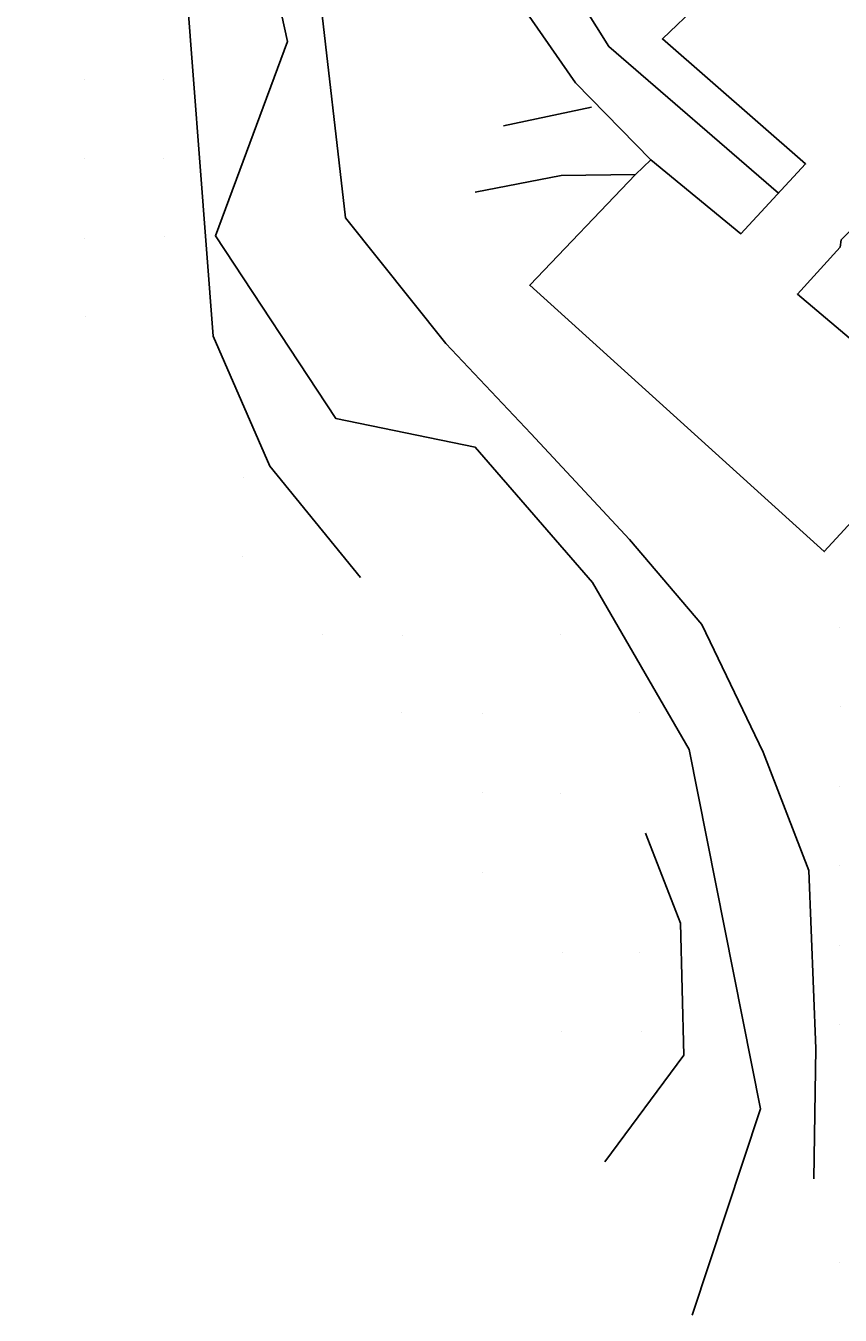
# Model space of a CAD drawing. Extents: x 1602514 to 1609837, y 863887 to 871157.
# Drawn here: x 1604266.8 to 1604420.7, y 866879.5 to 867123.2 of the extents above; entities that cross this region are included whole.
import ezdxf

# ---------------------------------------------------------------- set-up
doc = ezdxf.new("R2010")
doc.units = 0
for name, color, linetype in [('Survey-Buildings', 7, 'Continuous'), ('Survey-Entrances', 7, 'Continuous'), ('Survey-Ridge Lines', 7, 'Continuous'), ('Survey-Spot dirt', 7, 'Continuous'), ('Survey-Vegetation trees', 7, 'Continuous')]:
    doc.layers.add(name, color=color, linetype=linetype)

msp = doc.modelspace()

# ---------------------------------------------------------------- linework, layer by layer
at = {"layer": 'Survey-Buildings'}
msp.add_lwpolyline([(1604446.32, 867109.44), (1604408.89, 867141.48), (1604394.04, 867127.32), (1604387.13, 867120.74), (1604414.2, 867097.11), (1604401.93, 867083.9), (1604384.97, 867097.87), (1604382.03, 867095.14), (1604362.07, 867074.17), (1604417.73, 867023.83), (1604433.47, 867040.92), (1604440.72, 867048.8), (1604412.66, 867072.52), (1604420.74, 867081.38), (1604420.94, 867082.78), (1604427.19, 867088.99), (1604429.6, 867092.13), (1604433.9, 867096.05), (1604438.37, 867101.3)], close=True, dxfattribs=at)
msp.add_lwpolyline([(1604446.32, 867109.44), (1604408.89, 867141.48), (1604394.04, 867127.32), (1604387.13, 867120.74), (1604414.2, 867097.11), (1604401.93, 867083.9), (1604384.97, 867097.87), (1604382.03, 867095.14), (1604362.07, 867074.17), (1604417.73, 867023.83), (1604433.47, 867040.92), (1604440.72, 867048.8), (1604412.66, 867072.52), (1604420.74, 867081.38), (1604420.94, 867082.78), (1604427.19, 867088.99), (1604429.6, 867092.13), (1604433.9, 867096.05), (1604438.37, 867101.3)], close=True, dxfattribs=at)
at = {"layer": 'Survey-Entrances'}
for points in [[(1604409.09, 867091.61), (1604376.99, 867119.27), (1604356.03, 867152.8), (1604341.47, 867175.55), (1604324.24, 867202.06), (1604311.1, 867229.74)], [(1604409.09, 867091.61), (1604376.99, 867119.27), (1604356.03, 867152.8), (1604341.47, 867175.55), (1604324.24, 867202.06), (1604311.1, 867229.74)], [(1604300.57, 867223.5), (1604315.22, 867197.29), (1604330.84, 867170.12), (1604347.61, 867145.77), (1604370.71, 867112.41), (1604384.97, 867097.87)], [(1604300.57, 867223.5), (1604315.22, 867197.29), (1604330.84, 867170.12), (1604347.61, 867145.77), (1604370.71, 867112.41), (1604384.97, 867097.87)]]:
    msp.add_lwpolyline(points, dxfattribs=at)
at = {"layer": 'Survey-Ridge Lines'}
msp.add_line((1604357.12, 867104.3), (1604373.72, 867107.81), dxfattribs=at)
msp.add_line((1604357.12, 867104.3), (1604373.72, 867107.81), dxfattribs=at)
for points in [[(1604415.73, 866905.3), (1604416.11, 866929.95), (1604414.82, 866963.57), (1604406.19, 866985.96), (1604394.61, 867010.07), (1604380.94, 867026.12), (1604362.29, 867046.17), (1604346.21, 867063.14), (1604327.23, 867086.93), (1604322.3, 867130.21), (1604317.13, 867163.08), (1604305.97, 867186.68), (1604287.64, 867211.35), (1604275.06, 867230.53), (1604265.99, 867254.45)], [(1604415.73, 866905.3), (1604416.11, 866929.95), (1604414.82, 866963.57), (1604406.19, 866985.96), (1604394.61, 867010.07), (1604380.94, 867026.12), (1604362.29, 867046.17), (1604346.21, 867063.14), (1604327.23, 867086.93), (1604322.3, 867130.21), (1604317.13, 867163.08), (1604305.97, 867186.68), (1604287.64, 867211.35), (1604275.06, 867230.53), (1604265.99, 867254.45)], [(1604246.57, 867205.09), (1604251.06, 867192.52), (1604284.45, 867168.56), (1604296.03, 867146.03), (1604302.24, 867064.56), (1604312.93, 867039.98), (1604330.08, 867018.96)], [(1604246.57, 867205.09), (1604251.06, 867192.52), (1604284.45, 867168.56), (1604296.03, 867146.03), (1604302.24, 867064.56), (1604312.93, 867039.98), (1604330.08, 867018.96)], [(1604351.78, 867091.75), (1604368, 867094.89), (1604382.03, 867095.14)], [(1604351.78, 867091.75), (1604368, 867094.89), (1604382.03, 867095.14)], [(1604383.91, 866970.61), (1604390.56, 866953.64), (1604391.16, 866928.7), (1604376.24, 866908.53)], [(1604383.91, 866970.61), (1604390.56, 866953.64), (1604391.16, 866928.7), (1604376.24, 866908.53)]]:
    msp.add_lwpolyline(points, dxfattribs=at)
at = {"layer": 'Survey-Spot dirt'}
for p, q in [((1604277.85, 867113.08), (1604277.85, 867113.08)), ((1604277.85, 867113.08), (1604277.85, 867113.08)), ((1604292.94, 867113.03), (1604292.94, 867113.03)), ((1604292.94, 867113.03), (1604292.94, 867113.03)), ((1604277.99, 867098.11), (1604277.99, 867098.11)), ((1604277.99, 867098.11), (1604277.99, 867098.11)), ((1604292.82, 867098.08), (1604292.82, 867098.08)), ((1604292.82, 867098.08), (1604292.82, 867098.08)), ((1604277.87, 867083.02), (1604277.87, 867083.02)), ((1604277.87, 867083.02), (1604277.87, 867083.02)), ((1604293, 867083.32), (1604293, 867083.32)), ((1604293, 867083.32), (1604293, 867083.32)), ((1604278.07, 867068.3), (1604278.07, 867068.3)), ((1604278.07, 867068.3), (1604278.07, 867068.3)), ((1604307.98, 867037.88), (1604307.98, 867037.88)), ((1604307.98, 867037.88), (1604307.98, 867037.88)), ((1604307.84, 867022.93), (1604307.84, 867022.93)), ((1604307.84, 867022.93), (1604307.84, 867022.93)), ((1604420.62, 867009.56), (1604420.62, 867009.56)), ((1604420.62, 867009.56), (1604420.62, 867009.56)), ((1604322.89, 867008.14), (1604322.89, 867008.14)), ((1604322.89, 867008.14), (1604322.89, 867008.14)), ((1604338.01, 867008.02), (1604338.01, 867008.02)), ((1604338.01, 867008.02), (1604338.01, 867008.02)), ((1604367.88, 867008.14), (1604367.88, 867008.14)), ((1604367.88, 867008.14), (1604367.88, 867008.14)), ((1604420.72, 866994.53), (1604420.72, 866994.53)), ((1604420.72, 866994.53), (1604420.72, 866994.53)), ((1604337.81, 866993.45), (1604337.81, 866993.45)), ((1604337.81, 866993.45), (1604337.81, 866993.45)), ((1604353.1, 866993.23), (1604353.1, 866993.23)), ((1604353.1, 866993.23), (1604353.1, 866993.23)), ((1604382.89, 866993.52), (1604382.89, 866993.52)), ((1604382.89, 866993.52), (1604382.89, 866993.52)), ((1604420.68, 866979.39), (1604420.68, 866979.39)), ((1604420.68, 866979.39), (1604420.68, 866979.39)), ((1604353.09, 866978.24), (1604353.09, 866978.24)), ((1604353.09, 866978.24), (1604353.09, 866978.24)), ((1604367.84, 866978.05), (1604367.84, 866978.05)), ((1604367.84, 866978.05), (1604367.84, 866978.05)), ((1604420.51, 866964.46), (1604420.51, 866964.46)), ((1604420.51, 866964.46), (1604420.51, 866964.46)), ((1604353.15, 866963.1), (1604353.15, 866963.1)), ((1604353.15, 866963.1), (1604353.15, 866963.1)), ((1604368.17, 866948.08), (1604368.17, 866948.08)), ((1604368.17, 866948.08), (1604368.17, 866948.08)), ((1604382.81, 866948.15), (1604382.81, 866948.15)), ((1604382.81, 866948.15), (1604382.81, 866948.15)), ((1604420.62, 866949.46), (1604420.62, 866949.46)), ((1604420.62, 866949.46), (1604420.62, 866949.46)), ((1604367.99, 866933.23), (1604367.99, 866933.23)), ((1604367.99, 866933.23), (1604367.99, 866933.23)), ((1604383.11, 866933.12), (1604383.11, 866933.12)), ((1604383.11, 866933.12), (1604383.11, 866933.12)), ((1604420.64, 866934.5), (1604420.64, 866934.5)), ((1604420.64, 866934.5), (1604420.64, 866934.5)), ((1604420.66, 866889.54), (1604420.66, 866889.54)), ((1604420.66, 866889.54), (1604420.66, 866889.54))]:
    msp.add_line(p, q, dxfattribs=at)
at = {"layer": 'Survey-Vegetation trees'}
msp.add_lwpolyline([(1604392.78, 866879.52), (1604405.65, 866918.53), (1604392.22, 866986.46), (1604373.94, 867018.01), (1604351.74, 867043.58), (1604351.74, 867043.58), (1604325.44, 867048.99), (1604302.68, 867083.52), (1604316.28, 867120.26), (1604308.12, 867157.59), (1604264.11, 867197.83), (1604253.03, 867228.16), (1604262.07, 867258.49), (1604267.02, 867289.11), (1604262.36, 867320.31), (1604222.68, 867347.29), (1604187.32, 867368.19), (1604143.74, 867388.65), (1604079.43, 867412.09), (1604039.89, 867420.15), (1604020.19, 867418.96)], dxfattribs=at)
msp.add_lwpolyline([(1604392.78, 866879.52), (1604405.65, 866918.53), (1604392.22, 866986.46), (1604373.94, 867018.01), (1604351.74, 867043.58), (1604351.74, 867043.58), (1604325.44, 867048.99), (1604302.68, 867083.52), (1604316.28, 867120.26), (1604308.12, 867157.59), (1604264.11, 867197.83), (1604253.03, 867228.16), (1604262.07, 867258.49), (1604267.02, 867289.11), (1604262.36, 867320.31), (1604222.68, 867347.29), (1604187.32, 867368.19), (1604143.74, 867388.65), (1604079.43, 867412.09), (1604039.89, 867420.15), (1604020.19, 867418.96)], dxfattribs=at)

doc.saveas('drawing.dxf')
